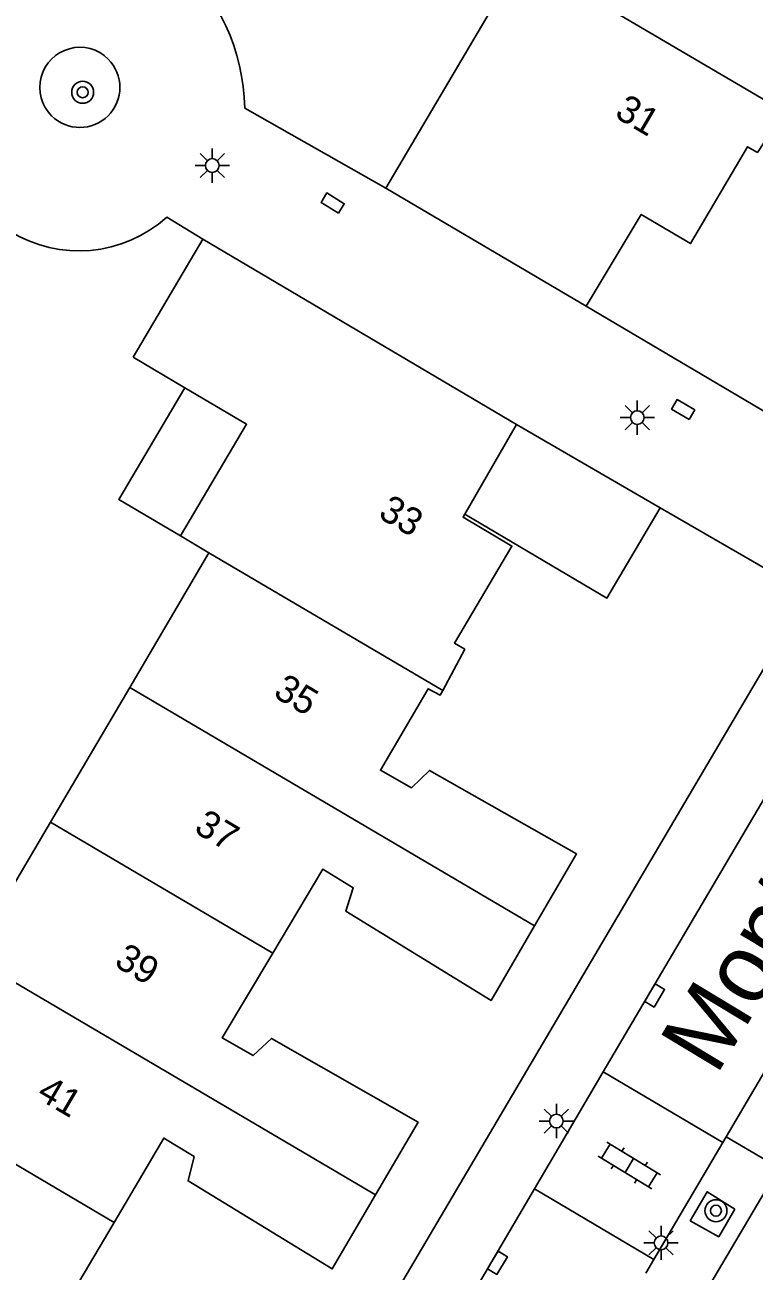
# Model space of a CAD drawing. Extents: x 132999 to 136000, y 398499 to 400501.
# Drawn here: x 133490.43 to 133517.03, y 399512.96 to 399558.39 of the extents above; entities that cross this region are included whole.
import ezdxf

# ---------------------------------------------------------------- set-up
doc = ezdxf.new("R2010")
doc.units = 0
for name, color, linetype in [('gg-afsc-erfafscheiding', 7, 'Continuous'), ('gg-afsc-muur', 7, 'Continuous'), ('gg-anno-huisnummerreeks BGT', 7, 'Continuous'), ('gg-anno-openbare ruimte label', 7, 'Continuous'), ('gg-bbg-gedigitaliseerde bebouwing', 7, 'Continuous'), ('gg-bbg-hoofdgebouw', 7, 'Continuous'), ('gg-bbg-luifel en loopbrug', 7, 'Continuous'), ('gg-bbg-tussenscheiding', 7, 'Continuous'), ('gg-knt-verharding', 7, 'Continuous'), ('gg-knt-verharding nz', 7, 'Continuous'), ('gt-symb-boom', 7, 'Continuous'), ('gt-symb-klinker verharding', 7, 'Continuous'), ('gt-symb-kolk', 7, 'Continuous'), ('gt-symb-kolk center center', 7, 'Continuous'), ('gt-symb-lichtmast', 7, 'Continuous')]:
    doc.layers.add(name, color=color, linetype=linetype)

# ---------------------------------------------------------------- blocks, each defined once
blk = doc.blocks.new('gt0-LMAST')
at = {"layer": 'gt-symb-lichtmast'}
for p, q in [((-0.005, 0.246), (-0.005, 0.621)), ((-0.182, 0.173), (-0.447, 0.438)), ((0.172, 0.173), (0.437, 0.438)), ((-0.255, -0.004), (-0.63, -0.004)), ((-0.182, -0.181), (-0.447, -0.446)), ((-0.005, -0.254), (-0.005, -0.629)), ((0.437, -0.446), (0.172, -0.181)), ((0.245, -0.004), (0.62, -0.004))]:
    blk.add_line(p, q, dxfattribs=at)
blk.add_circle((-0.005, -0.004), 0.25, dxfattribs=at)
blk = doc.blocks.new('gt0-KOLKCC')
at = {"layer": 'gt-symb-kolk center center'}
blk.add_lwpolyline([(-0.375, 0.2), (0.375, 0.2), (0.375, -0.2), (-0.375, -0.2)], close=True, dxfattribs=at)
blk = doc.blocks.new('gt0-KOLK')
at = {"layer": 'gt-symb-kolk'}
blk.add_lwpolyline([(0, 0), (0.375, 0), (0.375, 0.4), (-0.375, 0.4), (-0.375, 0), (0, 0)], dxfattribs=at)
blk = doc.blocks.new('gt0-BOOM')
at = {"layer": 'gt-symb-boom'}
for radius in [0.4, 0.2]:
    blk.add_circle((0, 0), radius, dxfattribs=at)
blk = doc.blocks.new('gt0-KL1')
at = {"layer": 'gt-symb-klinker verharding'}
for p, q in [((-1.15, 0.3), (1.15, 0.3)), ((-1, -0.3), (-1, 0.3)), ((-0.5, 0.3), (-0.5, 0.45)), ((0, -0.3), (0, 0.3)), ((0.5, 0.3), (0.5, 0.45)), ((1, -0.3), (1, 0.3)), ((-1.15, -0.3), (1.15, -0.3)), ((-0.5, -0.45), (-0.5, -0.3)), ((0.5, -0.45), (0.5, -0.3))]:
    blk.add_line(p, q, dxfattribs=at)

msp = doc.modelspace()

# ---------------------------------------------------------------- linework, layer by layer
at = {"layer": 'gg-afsc-erfafscheiding'}
msp.add_line((133498.444, 399555.359), (133503.591, 399552.443), dxfattribs=at)
msp.add_arc((133491.046, 399555.243), 7.399, 0.8999, 48.8368, dxfattribs=at)
at = {"layer": 'gg-afsc-muur'}
msp.add_line((133496.921, 399550.583), (133495.602, 399551.384), dxfattribs=at)
msp.add_arc((133492.402, 399554.922), 4.771, 238.0067, 312.1295, dxfattribs=at)
at = {"layer": 'gg-bbg-gedigitaliseerde bebouwing'}
for p, q in [((133508.562, 399560.856), (133503.591, 399552.443)), ((133494.376, 399546.279), (133496.265, 399545.162)), ((133497.141, 399539.15), (133496.108, 399539.758)), ((133494.251, 399534.24), (133497.141, 399539.15)), ((133491.358, 399529.325), (133494.251, 399534.24)), ((133488.468, 399524.415), (133491.358, 399529.325))]:
    msp.add_line(p, q, dxfattribs=at)
msp.add_lwpolyline([(133496.108, 399539.758), (133498.516, 399543.831), (133496.265, 399545.162)], dxfattribs=at)
at = {"layer": 'gg-bbg-hoofdgebouw'}
for p, q in [((133503.591, 399552.443), (133510.9, 399548.13)), ((133496.921, 399550.583), (133494.376, 399546.279)), ((133508.36, 399543.82), (133496.921, 399550.583)), ((133506.475, 399540.553), (133508.36, 399543.82))]:
    msp.add_line(p, q, dxfattribs=at)
for points in [[(133510.9, 399548.13), (133512.91, 399551.48), (133514.71, 399550.42), (133516.79, 399553.95), (133517.15, 399553.74), (133518.128, 399555.225)], [(133505.669, 399534.128), (133506.472, 399535.632), (133506.101, 399535.85), (133508.19, 399539.39), (133506.41, 399540.44), (133506.475, 399540.553)], [(133509.016, 399525.545), (133510.55, 399528.17), (133505.18, 399531.21), (133504.525, 399530.581), (133503.394, 399531.221), (133505.14, 399534.19), (133505.58, 399533.96), (133505.669, 399534.128)], [(133499.469, 399524.552), (133501.299, 399527.618), (133502.407, 399526.937), (133502.14, 399526.08), (133507.43, 399522.83), (133509.016, 399525.545)], [(133503.217, 399515.735), (133504.77, 399518.39), (133499.42, 399521.44), (133498.753, 399520.819), (133497.624, 399521.463), (133499.469, 399524.552)], [(133493.678, 399514.734), (133495.494, 399517.81), (133496.604, 399517.132), (133496.38, 399516.25), (133501.64, 399513.04), (133503.217, 399515.735)], [(133497.43, 399505.905), (133498.99, 399508.55), (133493.63, 399511.62), (133492.978, 399510.991), (133491.85, 399511.637), (133493.678, 399514.734)]]:
    msp.add_lwpolyline(points, dxfattribs=at)
at = {"layer": 'gg-bbg-luifel en loopbrug'}
msp.add_line((133513.598, 399540.79), (133508.36, 399543.82), dxfattribs=at)
for points in [[(133496.108, 399539.758), (133493.859, 399541.085), (133496.265, 399545.162)], [(133506.475, 399540.553), (133511.655, 399537.497), (133513.598, 399540.79)]]:
    msp.add_lwpolyline(points, dxfattribs=at)
at = {"layer": 'gg-bbg-tussenscheiding'}
for p, q in [((133508.562, 399560.856), (133518.128, 399555.225)), ((133497.141, 399539.15), (133505.669, 399534.128)), ((133494.251, 399534.24), (133509.016, 399525.545)), ((133491.358, 399529.325), (133499.469, 399524.552)), ((133488.468, 399524.415), (133503.217, 399515.735)), ((133485.577, 399519.504), (133493.678, 399514.734))]:
    msp.add_line(p, q, dxfattribs=at)
at = {"layer": 'gg-knt-verharding'}
for p, q in [((133510.9, 399548.13), (133521.453, 399541.91)), ((133518.994, 399537.669), (133513.598, 399540.79)), ((133523.557, 399540.656), (133511.523, 399520.219)), ((133518.994, 399537.669), (133495.004, 399497.006)), ((133528.03, 399533.86), (133502.88, 399491.21)), ((133511.523, 399520.219), (133509.011, 399515.954)), ((133515.883, 399517.651), (133511.523, 399520.219)), ((133515.883, 399517.651), (133513.371, 399513.386)), ((133516.005, 399517.859), (133515.883, 399517.651)), ((133516.005, 399517.859), (133517.481, 399516.99)), ((133509.011, 399515.954), (133499.617, 399500)), ((133513.371, 399513.386), (133509.011, 399515.954)), ((133513.371, 399513.386), (133513.074, 399512.882))]:
    msp.add_line(p, q, dxfattribs=at)
msp.add_lwpolyline([(133516.329, 399515.22), (133515.735, 399514.212), (133514.699, 399514.798), (133515.319, 399515.851), (133516.329, 399515.22)], dxfattribs=at)
for start, end in [(45.0691, 225.0694), (225.0693, 45.0692)]:
    msp.add_arc((133492.43, 399556.111), 1.462, start, end, dxfattribs=at)
at = {"layer": 'gg-knt-verharding nz'}
msp.add_line((133516.005, 399517.859), (133525.476, 399533.94), dxfattribs=at)

# ---------------------------------------------------------------- block references
at = {"layer": 'gt-symb-boom'}
msp.add_blockref('gt0-BOOM', (133492.534, 399555.934), dxfattribs=at)
at = {"layer": 'gt-symb-boom', "rotation": 59.488000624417}
msp.add_blockref('gt0-BOOM', (133515.635, 399515.162), dxfattribs=at)
at = {"layer": 'gt-symb-klinker verharding', "rotation": -31.337205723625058}
msp.add_blockref('gt0-KL1', (133512.476, 399516.811), dxfattribs=at)
at = {"layer": 'gt-symb-kolk'}
for p, rotation in [((133513.226, 399523.111), -120.51199937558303), ((133507.495, 399513.369), -121.13079914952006)]:
    msp.add_blockref('gt0-KOLK', p, dxfattribs=dict(at, rotation=rotation))
at = {"layer": 'gt-symb-kolk center center'}
for p, rotation in [((133501.653, 399551.896), 148.66279427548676), ((133514.44, 399544.369), 149.53735995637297)]:
    msp.add_blockref('gt0-KOLKCC', p, dxfattribs=dict(at, rotation=rotation))
at = {"layer": 'gt-symb-lichtmast'}
for p in [(133497.266, 399553.267), (133512.772, 399544.078), (133509.818, 399518.431), (133513.637, 399513.994)]:
    msp.add_blockref('gt0-LMAST', p, dxfattribs=at)

# ---------------------------------------------------------------- texts
at = {"layer": 'gg-anno-huisnummerreeks BGT'}
for s, rotation, p in [('31', 329.5, (133511.896, 399555.052)), ('33', 329.5, (133503.272, 399540.453)), ('35', 329.5, (133499.444, 399533.926)), ('37', 329.2, (133496.553, 399528.987)), ('39', 329.2, (133493.642, 399524.111)), ('41', 329.5, (133490.816, 399519.28))]:
    msp.add_text(s, height=1, rotation=rotation, dxfattribs=at).set_placement(p)
at = {"layer": 'gg-anno-openbare ruimte label'}
msp.add_text('Monteverdistraat', height=2.5, rotation=58.9, dxfattribs=at).set_placement((133515.647, 399520.057))

doc.saveas('drawing.dxf')
